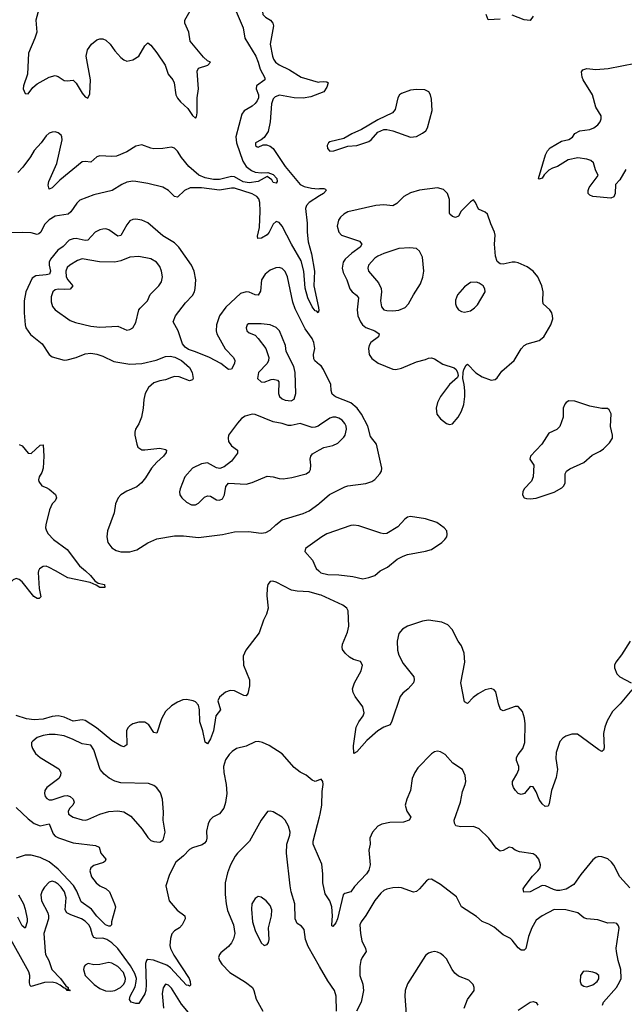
# Model space of a CAD drawing. Header units: inches. Extents: x 1603819 to 1745079, y 385938 to 533966.
# Tile 432 of 561: x 1717993 to 1722041, y 467097 to 473694. Entities that reach past the tile are written whole.
import ezdxf

# ---------------------------------------------------------------- set-up
doc = ezdxf.new("R2010")
doc.units = ezdxf.units.IN
doc.header["$MEASUREMENT"] = 0
for name, color, linetype in [('B7416', 7, 'Continuous'), ('B7417', 7, 'Continuous'), ('B7426', 7, 'Continuous'), ('B7427', 7, 'Continuous')]:
    doc.layers.add(name, color=color, linetype=linetype)

msp = doc.modelspace()

# ---------------------------------------------------------------- linework, layer by layer
at = {"layer": 'B7416', "color": 5}
msp.add_line((1719995.1, 470000, 320), (1720000, 469995.5, 320), dxfattribs=at)
for points, elevation in [([(1718119.6, 470000), (1718115.9, 469990), (1718123, 469883), (1718134.1, 469825.9), (1718123.4, 469816.6), (1718110, 469815.8), (1718088.5, 469828.5), (1718010, 469926.8), (1717990, 469944.1), (1717970, 469949.8), (1717950, 469940.9), (1717910, 469899.5), (1717890, 469937), (1717878.9, 470000)], 280), ([(1718432.9, 470000), (1718467.6, 469970), (1718495.1, 469935.1), (1718519.1, 469919.1), (1718561, 469910), (1718562, 469890), (1718530, 469888.4), (1718505.3, 469905.3), (1718464, 469924), (1718314.3, 469954.3), (1718233.4, 470000)], 280), ([(1720000, 469841), (1719930, 469859.7), (1719850, 469863.8), (1719812.2, 469872.2), (1719710, 469925.6), (1719688.2, 469931.8), (1719670.6, 469929.4), (1719654, 469910), (1719650, 469886), (1719646.6, 469833.4), (1719656.1, 469750), (1719644.5, 469710), (1719624.7, 469670), (1719595.4, 469584.6), (1719506.5, 469470), (1719489.1, 469430), (1719490.3, 469370), (1719531.4, 469270), (1719532.1, 469230), (1719520, 469180), (1719510, 469164.2), (1719493.3, 469166.7), (1719430, 469197), (1719401.3, 469198.7), (1719370, 469187.6), (1719330, 469154), (1719320.2, 469130), (1719336.4, 469070), (1719306.7, 469030), (1719290.2, 468930), (1719270, 468874.5), (1719250, 468842), (1719234, 468854), (1719219.8, 468930), (1719199.1, 468990), (1719197.4, 469070), (1719190, 469101.7), (1719170, 469122.9), (1719154.7, 469130), (1719110, 469138.4), (1719084.3, 469135.7), (1719050, 469122), (1719010, 469096.4), (1718970, 469059.2), (1718941.7, 469010), (1718910, 468912.7), (1718890, 468918), (1718858.3, 468970), (1718830, 468987.6), (1718790, 468987), (1718750, 468975.2), (1718730, 468963.5), (1718717.7, 468950), (1718708.7, 468930), (1718710, 468835.3), (1718690, 468822.4), (1718670, 468828.2), (1718610, 468864.2), (1718507, 468950), (1718430, 468998.5), (1718410, 469002.4), (1718350, 468992.7), (1718290, 469020.7), (1718250, 469029.9), (1718210, 469025.9), (1718150, 469008.2), (1718090, 469002.3), (1718037.2, 469010), (1717968.3, 469031.7)], 320), ([(1720000, 468600.4), (1719970, 468589.6), (1719950, 468597.6), (1719910, 468631.8), (1719871.4, 468651.4), (1719830, 468682.7), (1719750, 468775.1), (1719662.7, 468830), (1719619.3, 468850), (1719590, 468856.8), (1719570, 468855.4), (1719510, 468825.4), (1719444.9, 468810), (1719414.9, 468790), (1719394.4, 468770), (1719370, 468734.5), (1719357.8, 468690), (1719360.3, 468650), (1719375.6, 468570), (1719379.6, 468510), (1719371.4, 468448.6), (1719360.4, 468410), (1719330, 468372), (1719286, 468350), (1719264.9, 468330), (1719254.2, 468305.8), (1719243.4, 468256.6), (1719245.3, 468210), (1719240.3, 468190), (1719230, 468176.2), (1719214.1, 468165.9), (1719150, 468144.8), (1719130, 468133.1), (1719090, 468092.4), (1719038, 468050), (1718994.8, 467965.2), (1718970.4, 467890), (1718992.7, 467790), (1719047.8, 467727.7), (1719098.8, 467690), (1719100.7, 467670), (1719081.6, 467630), (1719063, 467610), (1719030, 467589.7), (1719011.8, 467568.2), (1719002.3, 467537.7), (1718998.7, 467490), (1719002.3, 467470), (1719024.8, 467424.8), (1719128.1, 467270), (1719134.9, 467250), (1719135.3, 467224.7), (1719130, 467217.2), (1719123.3, 467223.3), (1719110, 467225.4), (1719001.5, 467341.5), (1718978.9, 467358.9), (1718888.2, 467391.8), (1718850, 467395.9), (1718842.8, 467390), (1718836.1, 467370), (1718840.5, 467230), (1718837.2, 467190), (1718830, 467167.8), (1718790, 467102.4), (1718770, 467101.4), (1718739.5, 467110), (1718727.8, 467127.8), (1718732.7, 467150), (1718765.5, 467214.5), (1718773.3, 467250), (1718773.7, 467270), (1718764, 467304), (1718735, 467355), (1718650.2, 467470.2), (1718610, 467509.4), (1718575.5, 467530), (1718550, 467538.9), (1718510, 467538.3), (1718490, 467543.5), (1718480.5, 467560.5), (1718467.5, 467610), (1718454.7, 467630), (1718430, 467654.1), (1718406.6, 467670), (1718335.2, 467695.2), (1718308.3, 467710), (1718296.5, 467730), (1718304.1, 467810), (1718293, 467850), (1718270, 467882.4), (1718250, 467900.9), (1718230, 467915.3), (1718210, 467922.4), (1718190, 467915.1), (1718158.5, 467881.5), (1718143.5, 467856.5), (1718135.3, 467830), (1718138, 467790), (1718180.9, 467710), (1718184.7, 467690), (1718184.7, 467670), (1718155.2, 467570), (1718162.5, 467450), (1718166.6, 467430), (1718187.8, 467390), (1718207.7, 467330), (1718266.7, 467270), (1718301.4, 467221.4), (1718316.5, 467210), (1718318.3, 467201.7), (1718311.6, 467191.6), (1718324.7, 467195.3), (1718330, 467187.8), (1718310, 467189.9), (1718302, 467202), (1718290, 467204.6), (1718264.3, 467224.3), (1718238.3, 467238.3), (1718210, 467244.6), (1718157.9, 467242.1), (1718070, 467216.9), (1718063.1, 467223.1), (1718059.3, 467239.3), (1718060.9, 467290), (1718054.9, 467314.9), (1717910.6, 467570.6)], 340), ([(1717970, 468415.2), (1718050, 468338.4), (1718090, 468307.7), (1718130, 468291.9), (1718190, 468305.2), (1718217.9, 468237.9), (1718230, 468223.9), (1718251.9, 468211.9), (1718350, 468178.9), (1718500.7, 468160.7), (1718524.4, 468150), (1718535.3, 468110), (1718568.7, 468070), (1718564.4, 468055.6), (1718553.7, 468046.4), (1718490, 468027.3), (1718468.9, 468010), (1718463.2, 467990), (1718474.5, 467950), (1718503.8, 467910), (1718529.6, 467889.6), (1718571.6, 467870), (1718593.6, 467850), (1718628.5, 467770), (1718634, 467750), (1718630.4, 467730), (1718607, 467650), (1718607.7, 467630), (1718598.9, 467621.1), (1718590, 467619.7), (1718566.6, 467630), (1718510, 467687.7), (1718474, 467734), (1718403.3, 467783.3), (1718374.9, 467854.9), (1718352.6, 467892.6), (1718250, 468001.3), (1718190, 468052.3), (1718130, 468080.8), (1718070, 468095.1), (1718030, 468095.4), (1717970, 468074.8)], 320), ([(1720000, 467350.1), (1719923.4, 467483.4), (1719906.8, 467530), (1719897.2, 467597.3), (1719879.4, 467619.4), (1719850, 467638.4), (1719836.8, 467670), (1719835.9, 467770), (1719810.7, 467850), (1719803.2, 467890), (1719779.5, 468110), (1719782.2, 468170), (1719801.7, 468230), (1719803.1, 468250), (1719793.3, 468290), (1719771.1, 468330), (1719749.6, 468350), (1719690, 468386.6), (1719670, 468391.5), (1719652.3, 468387.7), (1719610, 468329.5), (1719530.2, 468190), (1719450.2, 468110), (1719436.2, 468090), (1719403.2, 468030), (1719383.1, 467976.9), (1719369.1, 467910.9), (1719367.7, 467832.3), (1719374, 467770), (1719384.1, 467724.1), (1719423.8, 467630), (1719432.5, 467570), (1719423.7, 467536.3), (1719410, 467507.6), (1719390, 467483), (1719339.3, 467440.7), (1719330.4, 467430), (1719324.4, 467410), (1719330.4, 467390), (1719345.7, 467365.7), (1719400.5, 467310), (1719505.6, 467245.6), (1719550.4, 467210), (1719560.4, 467190), (1719574.9, 467130), (1719621.1, 467050)], 360), ([(1720000, 468070.8), (1719957.7, 468170), (1719957.5, 468190), (1720000, 468352.4)], 340), ([(1717985, 467830), (1718017.3, 467770), (1718030, 467734), (1718043.2, 467670), (1718042.3, 467650), (1718030, 467606.6), (1718010, 467622.4), (1717981.1, 467681.1)], 320), ([(1719167.2, 466987.2), (1719076.9, 467096.9), (1719010, 467205.1), (1718990, 467224.4), (1718970, 467231.1), (1718953.4, 467206.6), (1718946, 467170), (1718955.9, 467070)], 360)]:
    msp.add_lwpolyline(points, dxfattribs=dict(at, elevation=elevation))
for points, elevation in [([(1718230, 468904.1), (1718190, 468903.9), (1718150, 468897.4), (1718110, 468883.7), (1718079.6, 468860.4), (1718072.6, 468850), (1718072.3, 468830), (1718077.6, 468810), (1718098.1, 468778.1), (1718130, 468751.1), (1718253.8, 468673.8), (1718268.7, 468650), (1718267, 468630), (1718254, 468610), (1718174.9, 468550), (1718160.4, 468530), (1718158.7, 468510), (1718163.7, 468490), (1718175.4, 468475.4), (1718190, 468467.6), (1718210, 468466.4), (1718290, 468494.4), (1718310, 468495.2), (1718330, 468489.1), (1718351.8, 468471.8), (1718356.5, 468450), (1718348.9, 468430), (1718329.1, 468410), (1718317.4, 468390), (1718320.3, 468370), (1718350.7, 468350), (1718410, 468331.8), (1718430, 468330.3), (1718450, 468335.3), (1718528.6, 468371.4), (1718590, 468388.7), (1718650, 468394), (1718690, 468387), (1718737.6, 468357.6), (1718813, 468270), (1718850, 468214.8), (1718870, 468194.8), (1718890, 468187.3), (1718930, 468184), (1718950, 468196), (1718955.3, 468204.7), (1718966.6, 468250), (1718953.6, 468330), (1718955.6, 468384.4), (1718949, 468470), (1718934.5, 468514.5), (1718910, 468547.3), (1718890, 468562.3), (1718855.4, 468575.4), (1718670, 468581.5), (1718630, 468590.9), (1718591.4, 468611.4), (1718558.2, 468638.2), (1718530.7, 468670.7), (1718490, 468800.9), (1718470, 468832.8), (1718410, 468841.6), (1718350, 468871.9), (1718290, 468895.2)], 340), ([(1719590, 467819.3), (1719570, 467806.6), (1719547.8, 467770), (1719545.2, 467734.8), (1719551.4, 467650), (1719568.2, 467590), (1719610, 467508), (1719630, 467490.4), (1719650, 467497.1), (1719658.9, 467510), (1719663.1, 467530), (1719658.9, 467610), (1719678.3, 467690), (1719681.3, 467730), (1719670, 467759.3), (1719643.7, 467790), (1719610, 467815.1)], 380), ([(1718590, 467377.1), (1718530, 467362.4), (1718490, 467362), (1718450.4, 467369.6), (1718430, 467359.3), (1718423.8, 467350), (1718420.4, 467330), (1718432.2, 467290), (1718492, 467230), (1718530, 467202), (1718567, 467187), (1718603.8, 467183.8), (1718630, 467188.5), (1718667.6, 467210), (1718687.3, 467230), (1718697.9, 467250), (1718701.3, 467270), (1718688.4, 467310), (1718650, 467349), (1718610, 467372.2)], 360)]:
    msp.add_lwpolyline(points, close=True, dxfattribs=dict(at, elevation=elevation))
at = {"layer": 'B7417', "color": 5}
for points, elevation in [([(1720000, 474097.4), (1719870, 474001.5), (1719774, 473950), (1719745.5, 473910), (1719726.4, 473830), (1719633.4, 473770), (1719622.6, 473757.4), (1719618, 473750), (1719620.5, 473730), (1719638.8, 473710), (1719671.1, 473691.1), (1719687.6, 473670), (1719692.7, 473652.7), (1719668.6, 473530), (1719684.4, 473450), (1719691.2, 473430), (1719706, 473410), (1719730, 473391.3), (1719798.9, 473358.9), (1719876.3, 473310), (1719990, 473276.1), (1720000, 473277.3)], 280), ([(1718126.9, 473790), (1718101.3, 473690), (1718106.5, 473610), (1718095.2, 473570), (1718050.7, 473470), (1718045, 473330), (1718017.7, 473250), (1718016.3, 473230), (1718030, 473199.3), (1718050, 473197.2), (1718080.5, 473239.5), (1718110, 473264.2), (1718190, 473309.5), (1718230, 473320.9), (1718250, 473314.5), (1718290, 473287.6), (1718310, 473283.6), (1718350, 473289.4), (1718370, 473269.5), (1718410, 473202), (1718430, 473177), (1718450, 473169.3), (1718463, 473197), (1718466.5, 473290), (1718437, 473450), (1718447.1, 473492.9), (1718474, 473530), (1718510, 473558.4), (1718530, 473566), (1718550, 473566), (1718570, 473556.3), (1718598.4, 473530), (1718630, 473485.2), (1718670, 473441.2), (1718690, 473425.2), (1718710, 473417.2), (1718750, 473425.2), (1718790, 473449.3), (1718830, 473519), (1718850, 473539), (1718870, 473522.7), (1718910, 473471.8), (1718966.3, 473390), (1718986.9, 473330), (1719018.7, 473290), (1719027.8, 473270), (1719038.7, 473190), (1719048.8, 473168.8), (1719070, 473143.6), (1719119.5, 473099.5), (1719150, 473053.2), (1719170, 473035.3), (1719175.9, 473044.1), (1719180.5, 473070), (1719180.3, 473170), (1719190.3, 473229.7), (1719180.3, 473350), (1719190.3, 473369.7), (1719251.3, 473390), (1719270.8, 473410), (1719250, 473419.3), (1719223.1, 473443.1), (1719133.7, 473550), (1719125.3, 473610), (1719098.9, 473670), (1719098.3, 473690), (1719143.1, 473770)], 240), ([(1719441, 473750), (1719490, 473640.5), (1719500.8, 473570), (1719573.1, 473450), (1719590.4, 473410.4), (1719603.5, 473363.5), (1719634.8, 473305.2), (1719632.9, 473290), (1719578, 473250), (1719576.5, 473230), (1719590.7, 473190), (1719590.6, 473170), (1719583.5, 473150), (1719570, 473131.8), (1719550, 473115.5), (1719496.1, 473083.9), (1719478.9, 473061.1), (1719440.6, 472910), (1719443.6, 472870), (1719486.4, 472746.4), (1719510.1, 472710.1), (1719544.2, 472684.2), (1719570, 472673.4), (1719612.5, 472667.5), (1719654, 472670), (1719690, 472657.6), (1719715.3, 472630), (1719715.5, 472610), (1719710, 472599), (1719690, 472603.7), (1719680.4, 472620.4), (1719650, 472642.4), (1719588.4, 472610), (1719530, 472600.1), (1719490, 472608.4), (1719430, 472640.9), (1719410, 472642.5), (1719330, 472622.4), (1719290, 472623.4), (1719234.3, 472634.3), (1719191.4, 472651.4), (1719124.2, 472710), (1719076.2, 472770), (1719050, 472812.7), (1719030, 472832.7), (1719010, 472840.9), (1718952.1, 472832.1), (1718890, 472829.5), (1718870, 472832.7), (1718810, 472855.1), (1718770, 472847), (1718710, 472809.6), (1718639.9, 472780.1), (1718610, 472776.3), (1718530, 472782.4), (1718510, 472776.2), (1718470, 472740.5), (1718430, 472744.4), (1718410, 472741.5), (1718260.6, 472619.4), (1718210, 472566.6), (1718190, 472559), (1718184.2, 472584.2), (1718187.2, 472610), (1718240.8, 472730), (1718276, 472890), (1718275.4, 472910), (1718270, 472920.9), (1718250, 472936.9), (1718230, 472941.6), (1718210, 472940.5), (1718190, 472933), (1718170, 472916.9), (1718136.1, 472870), (1718090, 472818), (1718064.8, 472775.2), (1718014.2, 472705.8), (1717979.5, 472670)], 260), ([(1720000, 473199.9), (1719942.6, 473177.4), (1719890.9, 473169.1), (1719830, 473169.4), (1719731.7, 473188.3), (1719702.2, 473177.8), (1719690, 473164.7), (1719678.2, 473130), (1719670.2, 473010), (1719655.9, 472944.1), (1719630, 472903.7), (1719610, 472888.7), (1719571.3, 472870), (1719572, 472850), (1719582.8, 472842.8), (1719590, 472841), (1719623.7, 472856.3), (1719645.1, 472854.9), (1719670, 472846.7), (1719690, 472831.6), (1719770, 472710.8), (1719870, 472590.1), (1719896.5, 472576.5), (1719945.7, 472565.7), (1719990, 472561.5), (1720000, 472562.1)], 280), ([(1720000, 472513.2), (1719930.1, 472470), (1719912.2, 472450), (1719906.1, 472430), (1719917.7, 472330), (1719917.5, 472270), (1719924.5, 472204.5), (1719945.5, 472125.5), (1719965.4, 472010), (1719962.5, 471910), (1719993.4, 471766.6), (1719995.2, 471744.8), (1719990.2, 471729.8), (1719981, 471741), (1719970, 471743.2), (1719950, 471769.8), (1719922.6, 471830), (1719904.8, 471895.2), (1719894.8, 472010), (1719877.6, 472077.6), (1719811.8, 472190), (1719750, 472311.5), (1719730, 472335.3), (1719710, 472341.4), (1719690, 472325.1), (1719663.9, 472270), (1719650, 472251.5), (1719611.1, 472231.1), (1719588, 472228), (1719584.5, 472244.5), (1719597.3, 472302.7), (1719602.6, 472410), (1719600.9, 472470), (1719593.7, 472493.7), (1719581.3, 472510), (1719548.3, 472528.3), (1719430, 472564.9), (1719410, 472565.3), (1719330, 472551), (1719210, 472567.3), (1719133.4, 472566.6), (1719095.9, 472550), (1719050, 472504.2), (1719030, 472508.7), (1718989.9, 472549.9), (1718950, 472572.1), (1718850, 472596.5), (1718770, 472609), (1718750, 472611.7), (1718710, 472605), (1718677.6, 472590), (1718611.5, 472548.5), (1718490, 472521.2), (1718395.9, 472484.1), (1718375, 472465), (1718334.4, 472405.6), (1718316.9, 472390), (1718230, 472377.1), (1718190, 472352.5), (1718158.8, 472321.2), (1718134.7, 472270), (1718120.7, 472259.3), (1718110, 472255.4), (1718070, 472264.8), (1718011.3, 472268.7), (1717930, 472265.1)], 280), ([(1720000, 471382.5), (1719968.9, 471408.9), (1719961.9, 471421.9), (1719959.7, 471450), (1719969, 471490), (1719961.7, 471530), (1719950, 471556.8), (1719903.5, 471623.5), (1719836, 471756), (1719821.4, 471801.4), (1719784.6, 471970), (1719770, 472006.2), (1719750, 472027.7), (1719730, 472034.2), (1719708.2, 472031.8), (1719670, 472016.5), (1719636.5, 471990), (1719612.3, 471950), (1719605.2, 471874.8), (1719590, 471847.7), (1719570, 471849.8), (1719530, 471869), (1719510, 471871.4), (1719470, 471858.9), (1719372.6, 471767.4), (1719330.1, 471710), (1719309.5, 471650), (1719308.8, 471610), (1719313.2, 471590), (1719368.6, 471488.6), (1719424.7, 471430), (1719433.6, 471410), (1719431.2, 471390), (1719410, 471351.8), (1719390, 471349.6), (1719339.7, 471390), (1719262.4, 471430), (1719170.5, 471469.5), (1719123.8, 471483.8), (1719100.7, 471500.7), (1719083.1, 471523.1), (1719053.6, 471610), (1719019.7, 471670), (1719035, 471710), (1719103.6, 471796.4), (1719150, 471846), (1719162, 471870), (1719168, 471892), (1719171.7, 471951.7), (1719161.8, 472010), (1719142.2, 472050), (1719057.5, 472170), (1719030, 472199.4), (1718950, 472245), (1718850, 472332.6), (1718810, 472351.9), (1718770, 472356.8), (1718750, 472354.6), (1718730, 472345.6), (1718710, 472319.8), (1718670, 472247.7), (1718650, 472244.2), (1718590, 472286.8), (1718570, 472292.5), (1718550, 472291.2), (1718530, 472286.8), (1718499.1, 472270), (1718450, 472217.4), (1718430, 472214.5), (1718370, 472227.5), (1718350, 472226.3), (1718324, 472216), (1718284.9, 472175.1), (1718248.1, 472150), (1718199.8, 472090), (1718191.1, 472068.9), (1718190.6, 472050), (1718200.1, 472010), (1718192.8, 471990), (1718170, 471983.4), (1718101.9, 471978.1), (1718077.1, 471962.9), (1718034.7, 471870), (1718023.6, 471810), (1718023.2, 471730), (1718029, 471650), (1718034.3, 471630), (1718064.6, 471584.6), (1718142.3, 471522.3), (1718190.2, 471450.2), (1718210, 471434), (1718290, 471413.4), (1718310, 471414.3), (1718370, 471431.5), (1718430, 471455.2), (1718470, 471459.3), (1718510, 471452.1), (1718550, 471438.6), (1718623.7, 471403.7), (1718730, 471386.9), (1718810, 471391.2), (1718906.7, 471413.3), (1718970, 471437), (1719000.4, 471440.4), (1719032.2, 471432.2), (1719076, 471410), (1719130, 471362.8), (1719147.7, 471330), (1719153.4, 471290), (1719150, 471282), (1719142, 471278), (1719130, 471274), (1719061.2, 471301.2), (1719030, 471302.4), (1719010, 471296.9), (1718970, 471281.3), (1718930, 471274), (1718890, 471259.8), (1718854.6, 471230), (1718831.7, 471190), (1718822.8, 471150), (1718820.3, 471090), (1718808.9, 471030), (1718790, 470986), (1718767.3, 470950), (1718764, 470930), (1718763, 470910), (1718776, 470850), (1718784.2, 470830), (1718810, 470812.6), (1718831.2, 470811.2), (1718930, 470823.9), (1718970, 470814.4), (1718974.9, 470810), (1718974, 470794), (1718956.5, 470770), (1718910.3, 470730), (1718874.7, 470690), (1718835.8, 470624.2), (1718809.3, 470590.7), (1718776.5, 470563.5), (1718710, 470534), (1718670.3, 470510), (1718652.8, 470490), (1718633.8, 470450), (1718625, 470390), (1718580.1, 470270), (1718577, 470230), (1718583.9, 470190), (1718610, 470155.9), (1718638.4, 470138.4), (1718670.6, 470129.4), (1718730, 470129.4), (1718777.9, 470142.1), (1718850, 470189.3), (1718910, 470215.5), (1719030, 470235.4), (1719090, 470235), (1719190, 470224.1), (1719350, 470244.7), (1719430, 470261.8), (1719524.9, 470264.9), (1719610, 470254.4), (1719641.2, 470258.8), (1719670, 470273.4), (1719707, 470310), (1719750, 470343.1), (1719890, 470384.9), (1719930, 470403.6), (1719995.4, 470450), (1720000, 470454)], 320), ([(1720000, 470978), (1719990, 470971.5), (1719970, 470962.9), (1719950, 470960.7), (1719870, 470987.6), (1719810, 470975.4), (1719790, 470975.8), (1719748.9, 470988.9), (1719690, 470998.9), (1719570, 471048.8), (1719550, 471049.8), (1719502, 471038), (1719478, 471022), (1719450, 470991.5), (1719391.5, 470910), (1719387.5, 470890), (1719390, 470868), (1719410, 470839.3), (1719450.4, 470810), (1719450, 470789.4), (1719410, 470736.3), (1719362.6, 470697.4), (1719333.3, 470686.7), (1719310, 470691.2), (1719250, 470724.5), (1719210, 470718.4), (1719150, 470688.3), (1719098.5, 470630), (1719066.4, 470550), (1719061.6, 470530), (1719065.5, 470510), (1719079.1, 470490), (1719110, 470460.4), (1719143.4, 470443.4), (1719170, 470443.1), (1719190, 470454), (1719230, 470495.3), (1719250, 470504.6), (1719270, 470500.3), (1719310, 470477), (1719330, 470474), (1719350, 470483.8), (1719363.1, 470510), (1719373.9, 470566.1), (1719391.7, 470588.3), (1719510, 470582.6), (1719550, 470592), (1719650, 470635.3), (1719690, 470631.8), (1719730, 470619), (1719757.8, 470617.7), (1719813.8, 470626.2), (1719910, 470652), (1719932.8, 470667.2), (1719939.4, 470680.6), (1719943, 470710), (1719936.9, 470750), (1719941.6, 470770), (1719953.9, 470786.1), (1720000, 470811.7)], 340), ([(1717990, 470847.3), (1718010, 470839.1), (1718050, 470790.5), (1718070, 470786.4), (1718130, 470843), (1718150, 470846), (1718155, 470770), (1718149.2, 470690), (1718140.7, 470659.3), (1718122.4, 470630), (1718118, 470610), (1718120.4, 470600.4), (1718141, 470570), (1718170, 470560.5), (1718190, 470548.4), (1718232.5, 470512.5), (1718239.5, 470490), (1718230.3, 470470), (1718210, 470449.4), (1718192.9, 470410), (1718168, 470310), (1718166, 470290), (1718172.7, 470270), (1718183.8, 470250), (1718219.5, 470210), (1718310, 470144.2), (1718393.8, 470033.8), (1718432.9, 470000)], 280), ([(1720000, 470218.1), (1719906.8, 470150), (1719902.8, 470130), (1719952.5, 470072.5), (1719976.7, 470016.7), (1719995.1, 470000)], 320), ([(1718233.4, 470000), (1718190, 470024.5), (1718170, 470031.9), (1718150, 470030.4), (1718125.1, 470014.9), (1718119.6, 470000)], 280)]:
    msp.add_lwpolyline(points, dxfattribs=dict(at, elevation=elevation))
at = {"layer": 'B7417', "color": 5, "elevation": 340}
for points in [[(1718790, 472108.4), (1718730, 472103.5), (1718670, 472078.5), (1718630, 472069.7), (1718527.8, 472072.2), (1718410, 472091.9), (1718379.7, 472080.3), (1718328.8, 472050), (1718310, 472032.6), (1718300.6, 472010), (1718304.8, 471970), (1718315.1, 471950), (1718347.9, 471910), (1718330.6, 471889.4), (1718290, 471885.5), (1718250, 471888.9), (1718230, 471884.8), (1718215.3, 471870), (1718203.6, 471836.5), (1718202.7, 471802.7), (1718211.5, 471771.5), (1718230.1, 471750.1), (1718330, 471678.2), (1718365.5, 471665.5), (1718470, 471640.8), (1718530, 471634.7), (1718650, 471639.6), (1718710, 471614.6), (1718730, 471617.4), (1718750, 471628.8), (1718770, 471664), (1718790.9, 471749.1), (1718798.4, 471761.6), (1718849.4, 471810), (1718866.7, 471853.3), (1718923.7, 471910), (1718943, 471937), (1718949.6, 471970), (1718942, 472010), (1718930, 472040.9), (1718908.6, 472068.6), (1718870, 472091.2)], [(1719610, 471655.4), (1719524.7, 471655.3), (1719516, 471650), (1719508, 471630), (1719514, 471610), (1719530, 471596.3), (1719570, 471579.1), (1719590, 471558), (1719641.1, 471490), (1719661.6, 471430), (1719659.3, 471410), (1719650.3, 471389.7), (1719590.5, 471330), (1719585.3, 471290), (1719610, 471266.7), (1719630, 471266), (1719676.1, 471283.9), (1719690, 471285.3), (1719718, 471278), (1719728.2, 471268.2), (1719726.5, 471190), (1719732.7, 471170), (1719750, 471154.4), (1719770, 471144.6), (1719810, 471139.1), (1719829.5, 471150.5), (1719840.7, 471190), (1719838, 471330), (1719827.6, 471370), (1719777, 471470), (1719771.8, 471510), (1719731.6, 471610), (1719710, 471631.8), (1719670, 471649.6)]]:
    msp.add_lwpolyline(points, close=True, dxfattribs=at)
at = {"layer": 'B7426', "color": 5}
for points, elevation in [([(1720000, 469995.5), (1720008.1, 469988.1), (1720055.5, 469975.5), (1720130, 469975.3), (1720223.1, 469963.1), (1720290, 469948.2), (1720330, 469955.5), (1720370, 469970.4), (1720407, 470000)], 320), ([(1722090, 469204), (1722013, 469110), (1721961.3, 469058.7), (1721925, 468995), (1721910, 468953.2), (1721902, 468910), (1721904.7, 468815.3), (1721900.7, 468799.3), (1721890, 468789.5), (1721870, 468801.3), (1721726.2, 468906.2), (1721690, 468906), (1721650, 468893.3), (1721630, 468879.8), (1721610, 468857.7), (1721584.1, 468784.1), (1721583.1, 468743.1), (1721592.8, 468670), (1721584.4, 468615.6), (1721554, 468530), (1721537.7, 468442.3), (1721530, 468425.2), (1721510, 468422.7), (1721490, 468439.6), (1721469.8, 468469.8), (1721450, 468521.2), (1721430, 468552.7), (1721410, 468555.1), (1721373, 468510), (1721350, 468502.4), (1721330, 468509.7), (1721311.3, 468530), (1721298.3, 468550), (1721292.1, 468570), (1721292, 468590), (1721321.7, 468638.3), (1721334.6, 468670), (1721334.6, 468690), (1721318.8, 468730), (1721319.3, 468750), (1721330, 468770.3), (1721361.7, 468810), (1721373.7, 468850), (1721376.6, 468976.6), (1721373.3, 469013.3), (1721359.1, 469059.1), (1721330, 469092.7), (1721310, 469092), (1721230, 469062), (1721211.6, 469071.6), (1721197.4, 469110), (1721180.9, 469190), (1721170, 469202.7), (1721150, 469213.2), (1721110, 469203.7), (1721062, 469178), (1721028.1, 469151.9), (1720990, 469112.3), (1720970, 469124), (1720946, 469250), (1720973.3, 469390), (1720968.4, 469450), (1720950, 469499.3), (1720928, 469530), (1720888.9, 469608.9), (1720859.5, 469639.5), (1720818.2, 469658.2), (1720730.7, 469670.7), (1720690, 469664.3), (1720588, 469630), (1720555.4, 469610), (1720530, 469580.3), (1720519.2, 469530), (1720522.8, 469470), (1720530, 469437.1), (1720559.1, 469379.1), (1720630.4, 469290), (1720634.4, 469270), (1720628.4, 469250), (1720592.7, 469210), (1720557.6, 469182.4), (1720540.7, 469159.3), (1720485.3, 468994.7), (1720472.7, 468970), (1720430, 468954.5), (1720391.6, 468928.4), (1720316.4, 468863.6), (1720250, 468788.7), (1720230, 468778), (1720227.6, 468827.6), (1720245.8, 468954.2), (1720263.6, 468990), (1720292.3, 469030), (1720299.3, 469050), (1720289.2, 469090), (1720239.1, 469159.1), (1720226.3, 469186.3), (1720221.8, 469210), (1720234.2, 469250), (1720279.8, 469330), (1720287, 469370), (1720274.1, 469394.1), (1720227.4, 469407.4), (1720201.5, 469421.5), (1720172, 469450), (1720154.4, 469474.4), (1720150.8, 469490), (1720154.8, 469510), (1720187.6, 469590), (1720196.8, 469630), (1720192.6, 469732.6), (1720182, 469750), (1720156, 469770), (1720010, 469838.3), (1720000, 469841)], 320), ([(1722079.3, 469530), (1722021.2, 469438.8), (1721983, 469390), (1721974.9, 469370), (1721975.8, 469350), (1721990.4, 469310), (1722010.7, 469290), (1722086, 469250)], 320), ([(1722078, 467878), (1722009.7, 467950), (1721970, 468029.5), (1721954.3, 468050), (1721930, 468070.8), (1721890, 468085.7), (1721870, 468086.6), (1721850, 468080.7), (1721830, 468064.5), (1721750, 467966.9), (1721701.7, 467898.3), (1721652, 467868), (1721610, 467858), (1721590, 467859.3), (1721565.7, 467865.7), (1721513.3, 467890), (1721490, 467891.5), (1721410, 467849.4), (1721369, 467849), (1721364.1, 467870), (1721375.9, 467890), (1721425.4, 467954.6), (1721462.8, 467990), (1721477.1, 468010), (1721479.4, 468030), (1721467.9, 468070), (1721450, 468092.5), (1721430, 468105.3), (1721338.9, 468118.9), (1721309.8, 468129.8), (1721290, 468144.5), (1721270, 468149.4), (1721230, 468127), (1721210, 468122.9), (1721183.3, 468143.3), (1721134, 468210), (1721070, 468273), (1721030, 468287.1), (1720946.5, 468286.5), (1720912.5, 468292.5), (1720902.7, 468310), (1720900.9, 468330), (1720942.9, 468450), (1720956.6, 468523.4), (1720974.7, 468570), (1720978.7, 468590), (1720974.7, 468630), (1720958, 468670), (1720892.2, 468712.3), (1720841.2, 468770), (1720810, 468789.2), (1720790, 468792.7), (1720770, 468789), (1720750, 468774), (1720659.3, 468680.7), (1720637.1, 468650), (1720620.4, 468610), (1720610.2, 468529.8), (1720584.4, 468470), (1720573.7, 468430), (1720583.8, 468390), (1720610.8, 468350), (1720601, 468330), (1720562.8, 468317.2), (1720470, 468313.7), (1720416.9, 468303.1), (1720390.2, 468289.8), (1720355.3, 468250), (1720338, 468210), (1720338.7, 468170), (1720330.3, 468129.7), (1720339.5, 468030), (1720330, 467994.7), (1720314, 467970), (1720235.2, 467884.8), (1720210, 467849.4), (1720170, 467839), (1720158, 467830), (1720120.8, 467670), (1720110, 467642.9), (1720090, 467617.2), (1720082.9, 467622.9), (1720082, 467630), (1720087.8, 467690), (1720081.9, 467750), (1720068.6, 467790), (1720037.7, 467837.7), (1720021.9, 467910), (1720022.6, 467970), (1720015.2, 468035.2), (1720000, 468070.8)], 340), ([(1720000, 468352.4), (1720004.6, 468370), (1720015.7, 468430), (1720018.3, 468521.7), (1720024.5, 468570), (1720021.2, 468590), (1720010, 468604), (1720000, 468600.4)], 340), ([(1721893.6, 467090), (1721902.1, 467110), (1721987.5, 467210), (1722011.7, 467250), (1722018.6, 467270), (1722017.3, 467330), (1721998.5, 467390), (1721987.6, 467450), (1721986.8, 467473.2), (1722006.6, 467606.6), (1722002, 467622), (1721990, 467637.2), (1721970, 467642.7), (1721930, 467640.9), (1721862.8, 467662.8), (1721789, 467670), (1721770, 467676.9), (1721730, 467709.7), (1721650, 467729.8), (1721570, 467731.2), (1721490, 467689.7), (1721450, 467659.6), (1721421.8, 467610), (1721398.6, 467550), (1721380.4, 467470), (1721370, 467459.6), (1721350, 467459.7), (1721330, 467474.7), (1721290, 467527.3), (1721277.6, 467537.6), (1721230, 467562.4), (1721170, 467613.3), (1721134, 467634), (1721090, 467651.2), (1721050, 467685.1), (1720950, 467749.4), (1720916.1, 467816.1), (1720810, 467899.6), (1720750, 467936), (1720730, 467933.2), (1720716.7, 467923.3), (1720670.5, 467870), (1720648.5, 467851.5), (1720630, 467847.8), (1720550, 467876.9), (1720530, 467879.7), (1720490, 467878), (1720450, 467867.8), (1720430, 467858.7), (1720410, 467841.6), (1720370, 467791.6), (1720309.4, 467690.6), (1720278.9, 467650), (1720270.3, 467630), (1720273.6, 467570), (1720282.3, 467522.3), (1720307.4, 467470), (1720312.4, 467450), (1720284.6, 467410), (1720276, 467390), (1720269.1, 467350), (1720270.3, 467290), (1720291.1, 467231.1), (1720294, 467190), (1720278.5, 467110), (1720247.3, 467050)], 360), ([(1720968.3, 467070), (1720991.7, 467128.3), (1721035.1, 467190), (1721035.1, 467210), (1721029.3, 467230), (1720998.9, 467258.9), (1720930, 467284.2), (1720906.2, 467306.2), (1720888.9, 467328.9), (1720850, 467400.7), (1720830, 467422.4), (1720810, 467437.6), (1720790, 467445.6), (1720770, 467449.5), (1720750, 467446.6), (1720730, 467439.3), (1720710, 467424), (1720590, 467232.7), (1720573.7, 467190), (1720570.4, 467150.4), (1720580.4, 467030)], 380), ([(1720113.5, 467050), (1720111.4, 467150), (1720099.8, 467190), (1720054.8, 467254.8), (1720000, 467350.1)], 360), ([(1721330, 467058.1), (1721410, 467111.1), (1721430, 467114.7), (1721450, 467108.5), (1721460.7, 467090)], 360)]:
    msp.add_lwpolyline(points, dxfattribs=dict(at, elevation=elevation))
at = {"layer": 'B7426', "color": 5, "elevation": 380}
msp.add_lwpolyline([(1721790, 467318), (1721764.2, 467315.8), (1721746.4, 467290), (1721745.3, 467250), (1721750.7, 467230), (1721770, 467217.1), (1721790, 467214.4), (1721830, 467227.4), (1721858.4, 467250), (1721870, 467267.3), (1721869.4, 467290), (1721850, 467305.1), (1721830, 467312.6)], close=True, dxfattribs=at)
at = {"layer": 'B7427', "color": 5}
for points, elevation in [([(1721210, 473697.2), (1721130, 473693.2), (1721115.1, 473730)], 280), ([(1721430, 473718), (1721410, 473688), (1721370, 473694), (1721290, 473723.7)], 280), ([(1722050, 472690.9), (1722010, 472620.5), (1721982, 472590), (1721980.2, 472530), (1721970, 472507.8), (1721950, 472498.9), (1721830, 472509.7), (1721810, 472518.4), (1721799.6, 472530), (1721798.3, 472550), (1721805.7, 472570), (1721866.6, 472650), (1721848.3, 472688.3), (1721835, 472735), (1721816.9, 472750), (1721790, 472759.4), (1721730, 472767.7), (1721664.9, 472755.1), (1721594, 472710), (1721560.6, 472699.4), (1721534.8, 472685.2), (1721504.9, 472655.1), (1721490, 472632.7), (1721470, 472626.6), (1721466, 472630), (1721512.3, 472787.7), (1721525.6, 472814.4), (1721544.2, 472835.8), (1721620.1, 472879.9), (1721670, 472890.8), (1721693.8, 472906.2), (1721710, 472930.8), (1721742, 472950), (1721810, 472959.3), (1721837.2, 472970), (1721863.7, 472990), (1721879.3, 473010), (1721886, 473030), (1721885.2, 473050), (1721850, 473108.7), (1721828.3, 473190), (1721766.3, 473290), (1721758.7, 473310), (1721754.8, 473345.2), (1721762.4, 473357.6), (1721790, 473366.4), (1721850, 473359.7), (1721932.3, 473367.7), (1722116.6, 473403.4)], 280), ([(1720000, 473277.3), (1720030, 473280.9), (1720050, 473278.4), (1720057.6, 473270), (1720050, 473242), (1720030, 473211.6), (1720000, 473199.9)], 280), ([(1720000, 472562.1), (1720030, 472564), (1720039.5, 472559.5), (1720044.9, 472550), (1720027.2, 472530), (1720000, 472513.2)], 280), ([(1720000, 470454), (1720067.2, 470512.8), (1720170, 470564.2), (1720190, 470570.3), (1720310, 470585.7), (1720350, 470599.5), (1720370, 470613.7), (1720403, 470650), (1720414.3, 470670), (1720418, 470690), (1720381.5, 470850), (1720342.3, 470902.3), (1720323, 470970), (1720281.6, 471050), (1720251.7, 471090), (1720210, 471126.4), (1720107.3, 471167.3), (1720084.9, 471184.9), (1720077.5, 471210), (1720076.3, 471250), (1720027.3, 471350), (1720010, 471374), (1720000, 471382.5)], 320), ([(1720000, 470811.7), (1720030, 470828.4), (1720090, 470841.6), (1720123, 470857), (1720163.9, 470896.1), (1720172.1, 470910), (1720179.8, 470950), (1720177.8, 470970), (1720170, 470987.3), (1720151.1, 471010), (1720130, 471023.1), (1720110, 471030.8), (1720090, 471030.9), (1720070, 471024), (1720000, 470978)], 340), ([(1720407, 470000), (1720410, 470002.4), (1720454.2, 470025.8), (1720520.1, 470079.9), (1720560.1, 470099.9), (1720589.7, 470110.3), (1720710, 470132), (1720750, 470144.9), (1720818, 470190), (1720839.5, 470210), (1720851.8, 470230), (1720854.9, 470245.1), (1720851.8, 470270), (1720835.1, 470290), (1720784.6, 470324.6), (1720710, 470349.3), (1720610, 470364.2), (1720590, 470360.7), (1720571.6, 470348.4), (1720524.5, 470295.5), (1720450, 470251.6), (1720430, 470249.6), (1720410, 470253.6), (1720263.3, 470303.3), (1720230, 470306.8), (1720210, 470304.1), (1720050, 470249.7), (1720016.3, 470230), (1720000, 470218.1)], 320)]:
    msp.add_lwpolyline(points, dxfattribs=dict(at, elevation=elevation))
for points, elevation in [([(1720650, 473226.4), (1720610, 473221), (1720550, 473199.7), (1720536.4, 473190), (1720524.6, 473170), (1720507.4, 473092.6), (1720488.9, 473071.1), (1720390, 473024), (1720280.9, 472959.1), (1720216, 472930), (1720162.3, 472897.7), (1720070, 472875.8), (1720060.5, 472870), (1720050.4, 472850), (1720053.4, 472830), (1720070, 472813.4), (1720095.5, 472815.5), (1720130, 472825.7), (1720190, 472846.4), (1720250, 472850.4), (1720330, 472878), (1720346, 472890), (1720390, 472940.7), (1720430, 472957.3), (1720450, 472958), (1720490, 472948.4), (1720610, 472906.4), (1720650, 472910.6), (1720690, 472933.4), (1720711.5, 472948.5), (1720723.7, 472970), (1720754.1, 473085.9), (1720750, 473162), (1720743.5, 473190), (1720732.8, 473210), (1720704.5, 473224.5)], 320), ([(1720790, 472566.9), (1720670, 472551.2), (1720610, 472534), (1720563.6, 472510), (1720517.4, 472462.6), (1720490, 472447.8), (1720430, 472452.8), (1720376, 472450), (1720190, 472405.9), (1720162.2, 472390), (1720140.6, 472370), (1720127.9, 472350), (1720119.1, 472310), (1720129.4, 472270), (1720148.3, 472250), (1720268.1, 472210), (1720283.2, 472190), (1720273, 472170), (1720215.9, 472130), (1720171.6, 472090), (1720159.2, 472070), (1720151.5, 472030), (1720159.5, 471999.5), (1720183, 471950), (1720203.5, 471890), (1720219.3, 471870), (1720248.7, 471848.7), (1720261.6, 471830), (1720251.4, 471750), (1720257.7, 471710), (1720274.4, 471670), (1720287.8, 471650), (1720310.9, 471630.9), (1720369.5, 471609.5), (1720400.3, 471590), (1720394.3, 471570), (1720344.7, 471530), (1720332.3, 471510), (1720328.5, 471490), (1720332.2, 471450), (1720350, 471424.5), (1720392.6, 471392.6), (1720490, 471353), (1720510, 471351.1), (1720550, 471358.6), (1720650, 471402.4), (1720710, 471417.1), (1720730, 471426.4), (1720750, 471428.4), (1720770, 471421.3), (1720826.5, 471386.5), (1720902, 471362), (1720914.8, 471350), (1720924, 471330), (1720927.3, 471310), (1720923.5, 471296.5), (1720870, 471249.6), (1720810.4, 471170), (1720788.9, 471130), (1720780.3, 471090), (1720786.4, 471050), (1720810, 471019.3), (1720850, 470988), (1720870, 470981.6), (1720890, 470986.4), (1720927.3, 471030), (1720950, 471070.8), (1720965.2, 471114.8), (1720973.3, 471170), (1720973.4, 471206.6), (1720969.5, 471249.5), (1720959, 471290), (1720961.2, 471330), (1720965.2, 471350), (1720980.9, 471379.1), (1720990, 471386), (1721046.7, 471326.7), (1721090, 471301.3), (1721150, 471279.1), (1721176.2, 471283.8), (1721190, 471294.8), (1721221.4, 471338.6), (1721303.5, 471410), (1721350, 471488.4), (1721370, 471510.3), (1721390, 471521.1), (1721470, 471543.7), (1721502.9, 471570), (1721549.6, 471650), (1721561.6, 471690), (1721560.5, 471710), (1721555.1, 471730), (1721542.9, 471750), (1721498.4, 471790), (1721494.7, 471810), (1721498, 471870), (1721487.6, 471910), (1721461.8, 471970), (1721430, 472009.8), (1721390, 472037.3), (1721330, 472064.8), (1721310, 472069.7), (1721290, 472068.5), (1721230, 472056), (1721210, 472058.9), (1721190, 472074.5), (1721177.2, 472110), (1721172, 472190), (1721175.5, 472250), (1721171.6, 472270), (1721146.2, 472326.2), (1721124.2, 472390), (1721110, 472404.2), (1721064.4, 472424.4), (1721044.5, 472470), (1721030, 472486.6), (1721010, 472473.6), (1720966, 472430), (1720948.2, 472410), (1720930, 472377.2), (1720910, 472369.4), (1720890, 472374.5), (1720872.3, 472390), (1720870, 472398), (1720869.7, 472490), (1720855.8, 472530), (1720830, 472556.3)], 320), ([(1720605.4, 472165.4), (1720530, 472161.7), (1720430, 472128.3), (1720390, 472110.6), (1720370, 472096.5), (1720329.1, 472050), (1720324, 472030), (1720327.9, 472010), (1720394.6, 471930), (1720413.7, 471893.7), (1720415.5, 471870), (1720408.1, 471810), (1720414, 471770), (1720430.3, 471750.2), (1720450, 471744.4), (1720490, 471742.2), (1720530, 471748.1), (1720573.5, 471766.5), (1720596.9, 471790), (1720628.7, 471851.3), (1720675.6, 471924.4), (1720691.4, 471968.6), (1720698, 472010), (1720690, 472102), (1720670, 472143.7), (1720650, 472160.9)], 340), ([(1721050, 471935.6), (1721010, 471932), (1720970, 471905.1), (1720924.7, 471850), (1720910, 471814), (1720910.2, 471790), (1720916.3, 471770), (1720930.3, 471750), (1720950, 471737.7), (1720970, 471733.5), (1721010, 471743.2), (1721037.7, 471762.3), (1721056.9, 471783.1), (1721109.5, 471870), (1721107.3, 471890), (1721095.6, 471910), (1721070, 471929.6)], 340), ([(1721670, 471139.1), (1721651.3, 471128.7), (1721642, 471118), (1721631.5, 471090), (1721630.2, 471030), (1721610, 470967.3), (1721590, 470948.2), (1721536.1, 470923.9), (1721488, 470850), (1721413, 470770), (1721407.3, 470750), (1721434.8, 470710), (1721430.6, 470630), (1721419.2, 470600.8), (1721370.6, 470550), (1721360.5, 470530), (1721358, 470510), (1721370, 470490.8), (1721385.8, 470485.8), (1721410, 470483.7), (1721450, 470488.7), (1721570, 470527.2), (1721622.8, 470557.2), (1721635.6, 470570), (1721643.6, 470590), (1721644.2, 470650), (1721654.5, 470670), (1721675.5, 470684.5), (1721770, 470726.9), (1721824.8, 470775.2), (1721878, 470802), (1721901.3, 470818.7), (1721940.9, 470859.1), (1721961.3, 470890), (1721961.3, 470910), (1721948.5, 470968.5), (1721952.9, 471052.9), (1721940.1, 471080.1), (1721928, 471088), (1721890, 471088.5), (1721810, 471104.8), (1721710, 471138.9)], 320)]:
    msp.add_lwpolyline(points, close=True, dxfattribs=dict(at, elevation=elevation))

doc.saveas('drawing.dxf')
